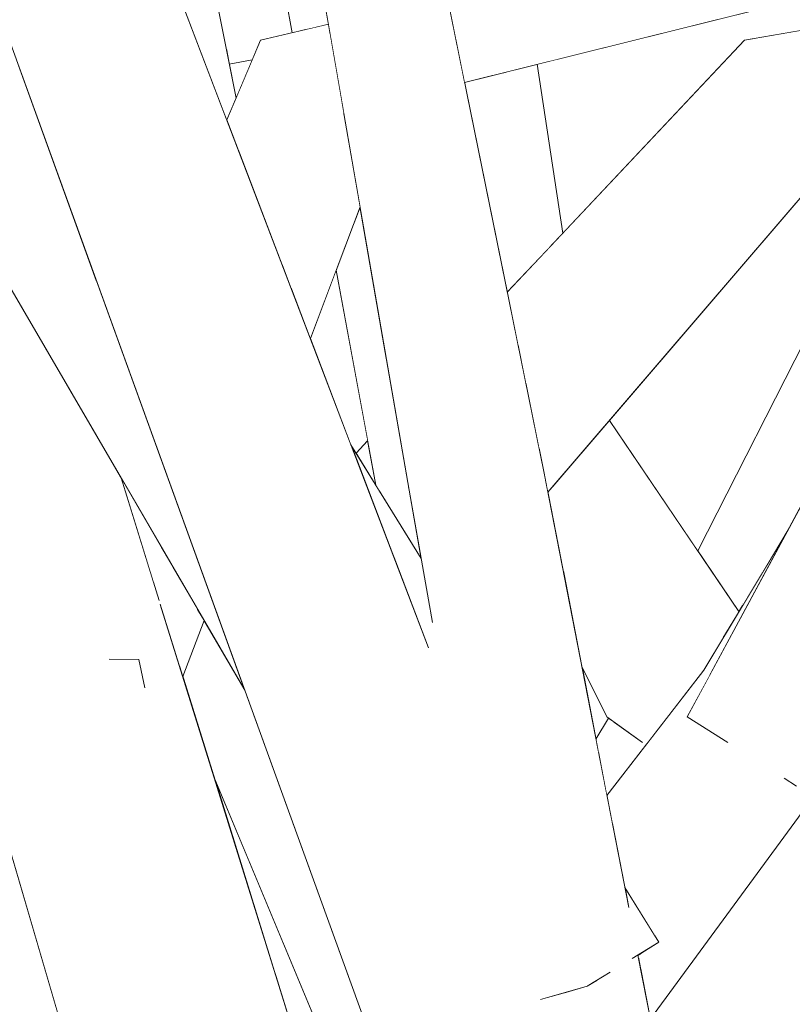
# Model space of a CAD drawing. Extents: x -289599 to -184549, y 66678 to 295474.
# Tile 533 of 656: x -250655 to -250613, y 72163 to 72217. Entities that reach past the tile are written whole.
import ezdxf

# ---------------------------------------------------------------- set-up
doc = ezdxf.new("R2010")
doc.units = 0
doc.header["$MEASUREMENT"] = 0
doc.linetypes.add('Wipeout_Contour', pattern=[1000, 0, -1000])
doc.layers.add('arch drzewa', color=8, linetype='Continuous')
doc.layers.add('Model drzwi', color=8, linetype='Continuous')
doc.layers.add('arch drzewa_Nr_Pióra__4', color=8, linetype='Continuous', lineweight=9)

msp = doc.modelspace()

# ---------------------------------------------------------------- wipeouts: each hides what was drawn before it
at = {"color": 254, "linetype": 'Wipeout_Contour', "lineweight": 0, "ltscale": 1023204.858307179}
msp.add_wipeout([(-250640.052, 72226.468), (-250642.053, 72233.067), (-250638.736, 72216.805), (-250638.394, 72216.884)], dxfattribs=at).dxf.layer = 'arch drzewa'
at = {"color": 254, "linetype": 'Wipeout_Contour', "lineweight": 0, "ltscale": 767378.102337}
msp.add_wipeout([(-250636.695, 72206.8), (-250636.385, 72205.278), (-250636.663, 72206.885)], dxfattribs=at).dxf.layer = 'arch drzewa'
at = {"color": 254, "linetype": 'Wipeout_Contour', "lineweight": 0, "ltscale": 1023143.126875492}
msp.add_wipeout([(-250635.63, 72191.379), (-250633.311, 72187.632), (-250633.978, 72191.367), (-250634.008, 72191.54)], dxfattribs=at).dxf.layer = 'arch drzewa'
at = {"color": 254, "linetype": 'Wipeout_Contour', "lineweight": 0, "ltscale": 1278853.475783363}
msp.add_wipeout([(-250642.222, 72169.784), (-250641.223, 72164.609), (-250626.253, 72116.499), (-250625.93, 72118.435), (-250633.602, 72149.132)], dxfattribs=at).dxf.layer = 'arch drzewa'
at = {"color": 254, "linetype": 'Wipeout_Contour', "lineweight": 0, "ltscale": 1278882.249622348}
msp.add_wipeout([(-250626.954, 72214.693), (-250625.546, 72205.451), (-250615.604, 72216.022), (-250607.494, 72217.389), (-250607.38, 72219.561)], dxfattribs=at).dxf.layer = 'Model drzwi'
at = {"color": 254, "linetype": 'Wipeout_Contour', "lineweight": 0, "ltscale": 767404.716417}
msp.add_wipeout([(-250643.83, 72214.709), (-250643.459, 72212.846), (-250642.576, 72214.937)], dxfattribs=at).dxf.layer = 'Model drzwi'
at = {"color": 254, "linetype": 'Wipeout_Contour', "lineweight": 0, "ltscale": 1278953.89662389}
msp.add_wipeout([(-250637.974, 72203.413), (-250639.386, 72199.673), (-250637.159, 72193.848), (-250636.88, 72193.398), (-250636.246, 72194.073)], dxfattribs=at).dxf.layer = 'Model drzwi'
at = {"color": 254, "linetype": 'Wipeout_Contour', "lineweight": 0, "ltscale": 3581199.800095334}
msp.add_wipeout([(-250661.756, 72188.998), (-250669.578, 72175.561), (-250668.42, 72169.618), (-250666.557, 72166.609), (-250667.697, 72165.909), (-250663.051, 72142.071), (-250662.304, 72140.409), (-250662.697, 72140.253), (-250661.416, 72133.683), (-250660.416, 72129.041), (-250660.869, 72125.756), (-250647.61, 72142.937), (-250647.595, 72143.476), (-250661.135, 72189.732)], dxfattribs=at).dxf.layer = 'Model drzwi'
at = {"color": 254, "linetype": 'Wipeout_Contour', "lineweight": 0, "ltscale": 1023088.492427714}
msp.add_wipeout([(-250624.515, 72181.71), (-250623.738, 72177.725), (-250623.048, 72178.89), (-250623.135, 72178.953)], dxfattribs=at).dxf.layer = 'Model drzwi'

# ---------------------------------------------------------------- next in the draw order: wipeouts: each hides what was drawn before it
at = {"color": 254, "linetype": 'Wipeout_Contour', "lineweight": 0, "ltscale": 2046430.546227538}
msp.add_wipeout([(-250642.053, 72233.067), (-250643.437, 72232.938), (-250642.441, 72228.753), (-250641.862, 72230.445), (-250641.869, 72227.954), (-250642.275, 72228.059), (-250639.551, 72216.616), (-250638.736, 72216.805)], dxfattribs=at).dxf.layer = 'arch drzewa'
at = {"color": 254, "linetype": 'Wipeout_Contour', "lineweight": 0, "ltscale": 1279009.199780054}
msp.add_wipeout([(-250659.559, 72208.86), (-250650.26, 72182.365), (-250648.301, 72184.52), (-250647.674, 72185.341), (-250649.76, 72192.047)], dxfattribs=at).dxf.layer = 'arch drzewa'
at = {"color": 254, "linetype": 'Wipeout_Contour', "lineweight": 0, "ltscale": 1023166.989710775}
msp.add_wipeout([(-250636.695, 72206.8), (-250637.014, 72205.957), (-250635.142, 72198.093), (-250636.385, 72205.278)], dxfattribs=at).dxf.layer = 'arch drzewa'
at = {"color": 254, "linetype": 'Wipeout_Contour', "lineweight": 0, "ltscale": 767361.984198}
msp.add_wipeout([(-250642.222, 72169.784), (-250644.624, 72175.54), (-250641.223, 72164.609)], dxfattribs=at).dxf.layer = 'arch drzewa'
at = {"color": 254, "linetype": 'Wipeout_Contour', "lineweight": 0, "ltscale": 1278847.986992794}
msp.add_wipeout([(-250622.997, 72195.189), (-250618.164, 72188.05), (-250607.986, 72208.036), (-250607.732, 72212.86), (-250607.853, 72212.838)], dxfattribs=at).dxf.layer = 'Model drzwi'

# ---------------------------------------------------------------- next in the draw order: wipeouts: each hides what was drawn before it
at = {"color": 254, "linetype": 'Wipeout_Contour', "lineweight": 0, "ltscale": 1534852.108418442}
msp.add_wipeout([(-250646.968, 72230.49), (-250650.743, 72230.509), (-250650.698, 72229.013), (-250650.087, 72227.662), (-250643.965, 72211.65), (-250643.459, 72212.846)], dxfattribs=at).dxf.layer = 'arch drzewa'
at = {"color": 254, "linetype": 'Wipeout_Contour', "lineweight": 0, "ltscale": 1023208.37910795}
msp.add_wipeout([(-250642.547, 72228.129), (-250640.381, 72216.424), (-250639.551, 72216.616), (-250642.275, 72228.059)], dxfattribs=at).dxf.layer = 'arch drzewa'
at = {"color": 254, "linetype": 'Wipeout_Contour', "lineweight": 0, "ltscale": 1534735.418156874}
msp.add_wipeout([(-250637.014, 72205.957), (-250637.974, 72203.412), (-250635.797, 72191.649), (-250635.63, 72191.379), (-250634.008, 72191.54), (-250635.142, 72198.094)], dxfattribs=at).dxf.layer = 'arch drzewa'
at = {"color": 254, "linetype": 'Wipeout_Contour', "lineweight": 0, "ltscale": 1534695.459942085}
msp.add_wipeout([(-250646.372, 72181.159), (-250644.624, 72175.54), (-250628.515, 72136.943), (-250627.32, 72137.204), (-250642.982, 72180.416), (-250645.21, 72184.239)], dxfattribs=at).dxf.layer = 'arch drzewa'
at = {"color": 254, "linetype": 'Wipeout_Contour', "lineweight": 0, "ltscale": 5882144.200938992}
msp.add_wipeout([(-250609.281, 72178.045), (-250620.754, 72162.414), (-250616.79, 72142.072), (-250616.042, 72140.409), (-250616.435, 72140.253), (-250615.156, 72133.687), (-250614.154, 72129.041), (-250614.607, 72125.756), (-250603.929, 72139.593), (-250601.152, 72150.231), (-250600.949, 72157.762), (-250599.458, 72157.868), (-250599.168, 72157.828), (-250597.832, 72162.947), (-250593.605, 72162.186), (-250596.549, 72149.156), (-250587.307, 72161.131), (-250576.786, 72178.89), (-250576.873, 72178.953), (-250586.351, 72197.894), (-250588.108, 72215.358), (-250605.264, 72185.069), (-250607.814, 72179.267)], dxfattribs=at).dxf.layer = 'Model drzwi'

# ---------------------------------------------------------------- next in the draw order: wipeouts: each hides what was drawn before it
at = {"color": 254, "linetype": 'Wipeout_Contour', "lineweight": 0, "ltscale": 1278875.053284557}
msp.add_wipeout([(-250626.851, 72193.637), (-250626.58, 72192.307), (-250626.375, 72191.253), (-250607.853, 72212.838), (-250610.72, 72216.579)], dxfattribs=at).dxf.layer = 'arch drzewa'
at = {"color": 254, "linetype": 'Wipeout_Contour', "lineweight": 0, "ltscale": 767365.300371}
msp.add_wipeout([(-250636.88, 72193.398), (-250635.797, 72191.649), (-250636.246, 72194.073)], dxfattribs=at).dxf.layer = 'arch drzewa'

# ---------------------------------------------------------------- next in the draw order: wipeouts: each hides what was drawn before it
at = {"color": 254, "linetype": 'Wipeout_Contour', "lineweight": 0, "ltscale": 767331.835557}
msp.add_wipeout([(-250610.72, 72216.579), (-250627.581, 72197.222), (-250626.851, 72193.637)], dxfattribs=at).dxf.layer = 'arch drzewa'
at = {"color": 254, "linetype": 'Wipeout_Contour', "lineweight": 0, "ltscale": 1534612.914904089}
msp.add_wipeout([(-250630.837, 72191.581), (-250624.345, 72167.036), (-250622.971, 72164.965), (-250623.682, 72164.529), (-250614.35, 72129.247), (-250627.138, 72192.051)], dxfattribs=at).dxf.layer = 'arch drzewa'

# ---------------------------------------------------------------- next in the draw order: wipeouts: each hides what was drawn before it
at = {"color": 254, "linetype": 'Wipeout_Contour', "lineweight": 0, "ltscale": 1023110.8836294}
msp.add_wipeout([(-250615.604, 72216.022), (-250628.004, 72199.297), (-250627.581, 72197.222), (-250610.72, 72216.579)], dxfattribs=at).dxf.layer = 'arch drzewa'
at = {"color": 254, "linetype": 'Wipeout_Contour', "lineweight": 0, "ltscale": 767323.790295}
msp.add_wipeout([(-250630.837, 72191.581), (-250626.664, 72170.252), (-250624.345, 72167.036)], dxfattribs=at).dxf.layer = 'arch drzewa'
at = {"color": 254, "linetype": 'Wipeout_Contour', "lineweight": 0, "ltscale": 2557588.471724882}
msp.add_wipeout([(-250624.22, 72164.198), (-250625.413, 72163.862), (-250623.626, 72154.726), (-250617.673, 72139.042), (-250617.87, 72138.757), (-250619.922, 72138.359), (-250620.784, 72140.202), (-250618.732, 72129.716), (-250614.35, 72129.247), (-250623.682, 72164.529)], dxfattribs=at).dxf.layer = 'arch drzewa'

# ---------------------------------------------------------------- next in the draw order: wipeouts: each hides what was drawn before it
at = {"color": 254, "linetype": 'Wipeout_Contour', "lineweight": 0, "ltscale": 767341.687797}
msp.add_wipeout([(-250628.596, 72202.207), (-250628.004, 72199.297), (-250615.604, 72216.022)], dxfattribs=at).dxf.layer = 'arch drzewa'
at = {"color": 254, "linetype": 'Wipeout_Contour', "lineweight": 0, "ltscale": 1023120.768971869}
msp.add_wipeout([(-250633.978, 72191.367), (-250631.573, 72181.645), (-250626.664, 72170.252), (-250630.837, 72191.581)], dxfattribs=at).dxf.layer = 'arch drzewa'
at = {"color": 254, "linetype": 'Wipeout_Contour', "lineweight": 0, "ltscale": 767303.380367}
msp.add_wipeout([(-250625.413, 72163.862), (-250626.62, 72163.521), (-250623.626, 72154.726)], dxfattribs=at).dxf.layer = 'arch drzewa'

# ---------------------------------------------------------------- next in the draw order: wipeouts: each hides what was drawn before it
at = {"color": 254, "linetype": 'Wipeout_Contour', "lineweight": 0, "ltscale": 1023050.745780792}
msp.add_wipeout([(-250615.604, 72216.022), (-250610.72, 72216.579), (-250588.622, 72220.467), (-250588.633, 72220.57)], dxfattribs=at).dxf.layer = 'arch drzewa'
at = {"color": 254, "linetype": 'Wipeout_Contour', "lineweight": 0, "ltscale": 1534604.303514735}
msp.add_wipeout([(-250626.58, 72192.307), (-250627.138, 72192.051), (-250614.25, 72129.041), (-250621.435, 72165.909), (-250621.743, 72165.72), (-250621.951, 72168.555)], dxfattribs=at).dxf.layer = 'arch drzewa'
at = {"color": 254, "linetype": 'Wipeout_Contour', "lineweight": 0, "ltscale": 767348.123055}
msp.add_wipeout([(-250631.573, 72181.645), (-250633.978, 72191.367), (-250632.691, 72184.163)], dxfattribs=at).dxf.layer = 'arch drzewa'

# ---------------------------------------------------------------- next in the draw order: wipeouts: each hides what was drawn before it
at = {"color": 254, "linetype": 'Wipeout_Contour', "lineweight": 0, "ltscale": 767274.824065}
msp.add_wipeout([(-250627.138, 72192.051), (-250614.35, 72129.247), (-250614.25, 72129.041)], dxfattribs=at).dxf.layer = 'arch drzewa'

# ---------------------------------------------------------------- next in the draw order: wipeouts: each hides what was drawn before it
at = {"color": 254, "linetype": 'Wipeout_Contour', "lineweight": 0, "ltscale": 1534787.25262798}
msp.add_wipeout([(-250637.593, 72233.226), (-250638.918, 72233.067), (-250627.138, 72192.051), (-250635.089, 72229.887), (-250638.288, 72231.811), (-250637.621, 72233.161)], dxfattribs=at).dxf.layer = 'arch drzewa'
at = {"color": 254, "linetype": 'Wipeout_Contour', "lineweight": 0, "ltscale": 1023060.956666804}
msp.add_wipeout([(-250615.78, 72184.929), (-250614.708, 72186.707), (-250608.405, 72200.073), (-250608.309, 72201.904)], dxfattribs=at).dxf.layer = 'arch drzewa'
at = {"color": 254, "linetype": 'Wipeout_Contour', "lineweight": 0, "ltscale": 1278896.970552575}
msp.add_wipeout([(-250648.463, 72180.56), (-250650.058, 72181.788), (-250625.672, 72112.302), (-250625.428, 72113.846), (-250647.604, 72185.118)], dxfattribs=at).dxf.layer = 'arch drzewa'
at = {"color": 254, "linetype": 'Wipeout_Contour', "lineweight": 0, "ltscale": 1022953.622900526}
msp.add_wipeout([(-250614.687, 72125.653), (-250615.175, 72121.87), (-250607.097, 72121.653), (-250571.574, 72181.518)], dxfattribs=at).dxf.layer = 'arch drzewa'

# ---------------------------------------------------------------- next in the draw order: wipeouts: each hides what was drawn before it
at = {"color": 254, "linetype": 'Wipeout_Contour', "lineweight": 0, "ltscale": 767365.449425}
msp.add_wipeout([(-250638.918, 72233.067), (-250630.837, 72191.581), (-250627.138, 72192.051)], dxfattribs=at).dxf.layer = 'arch drzewa'

# ---------------------------------------------------------------- next in the draw order: wipeouts: each hides what was drawn before it
at = {"color": 254, "linetype": 'Wipeout_Contour', "lineweight": 0, "ltscale": 2046403.491046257}
msp.add_wipeout([(-250638.918, 72233.067), (-250641.172, 72232.938), (-250640.054, 72228.464), (-250639.26, 72229.843), (-250638.963, 72230.443), (-250639.311, 72227.954), (-250639.968, 72228.122), (-250630.837, 72191.581)], dxfattribs=at).dxf.layer = 'arch drzewa'

# ---------------------------------------------------------------- next in the draw order: wipeouts: each hides what was drawn before it
at = {"color": 254, "linetype": 'Wipeout_Contour', "lineweight": 0, "ltscale": 1790584.53003894}
msp.add_wipeout([(-250641.172, 72232.938), (-250633.978, 72191.367), (-250630.837, 72191.581), (-250639.968, 72228.122), (-250640.095, 72228.154), (-250640.117, 72228.354), (-250640.054, 72228.464)], dxfattribs=at).dxf.layer = 'arch drzewa'

# ---------------------------------------------------------------- next in the draw order: wipeouts: each hides what was drawn before it
at = {"color": 254, "linetype": 'Wipeout_Contour', "lineweight": 0, "ltscale": 767374.455085}
msp.add_wipeout([(-250634.211, 72229.772), (-250634.747, 72228.599), (-250626.58, 72192.307)], dxfattribs=at).dxf.layer = 'arch drzewa'

# ---------------------------------------------------------------- next in the draw order: wipeouts: each hides what was drawn before it
at = {"color": 254, "linetype": 'Wipeout_Contour', "lineweight": 0, "ltscale": 1278952.6077029}
msp.add_wipeout([(-250634.751, 72228.591), (-250635.089, 72229.887), (-250627.138, 72192.051), (-250626.58, 72192.307), (-250634.747, 72228.599)], dxfattribs=at).dxf.layer = 'arch drzewa'

# ---------------------------------------------------------------- next in the draw order: wipeouts: each hides what was drawn before it
at = {"color": 254, "linetype": 'Wipeout_Contour', "lineweight": 0, "ltscale": 3069280.535395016}
msp.add_wipeout([(-250659.559, 72208.86), (-250661.397, 72212.015), (-250624.813, 72094.541), (-250624.074, 72094.481), (-250625.233, 72098.421), (-250626.912, 72103.613), (-250626.187, 72108.519), (-250626.108, 72109.535), (-250625.672, 72112.302), (-250650.058, 72181.788), (-250650.399, 72182.116), (-250650.26, 72182.365)], dxfattribs=at).dxf.layer = 'arch drzewa'

# ---------------------------------------------------------------- next in the draw order: wipeouts: each hides what was drawn before it
at = {"color": 254, "linetype": 'Wipeout_Contour', "lineweight": 0, "ltscale": 2046473.701820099}
msp.add_wipeout([(-250671.333, 72229.064), (-250672.526, 72228.646), (-250661.08, 72196.477), (-250659.558, 72196.878), (-250656.67, 72195.016), (-250659.408, 72191.776), (-250624.813, 72094.541), (-250661.397, 72212.015)], dxfattribs=at).dxf.layer = 'arch drzewa'

# ---------------------------------------------------------------- next in the draw order: wipeouts: each hides what was drawn before it
at = {"color": 254, "linetype": 'Wipeout_Contour', "lineweight": 0, "ltscale": 1023104.516072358}
msp.add_wipeout([(-250599.61, 72225.524), (-250631.014, 72214.078), (-250630.938, 72213.703), (-250598.47, 72221.777)], dxfattribs=at).dxf.layer = 'arch drzewa'
at = {"color": 254, "linetype": 'Wipeout_Contour', "lineweight": 0, "ltscale": 1023177.102042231}
msp.add_wipeout([(-250637.565, 72212.096), (-250640.426, 72202.392), (-250639.385, 72199.672), (-250636.663, 72206.885)], dxfattribs=at).dxf.layer = 'arch drzewa'
at = {"color": 254, "linetype": 'Wipeout_Contour', "lineweight": 0, "ltscale": 1023121.002261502}
msp.add_wipeout([(-250659.408, 72191.776), (-250661.135, 72189.732), (-250632.596, 72092.236), (-250624.813, 72094.541)], dxfattribs=at).dxf.layer = 'arch drzewa'

# ---------------------------------------------------------------- next in the draw order: wipeouts: each hides what was drawn before it
at = {"color": 254, "linetype": 'Wipeout_Contour', "lineweight": 0, "ltscale": 767344.75115}
msp.add_wipeout([(-250631.747, 72217.677), (-250631.014, 72214.078), (-250599.61, 72225.524)], dxfattribs=at).dxf.layer = 'arch drzewa'
at = {"color": 254, "linetype": 'Wipeout_Contour', "lineweight": 0, "ltscale": 1023182.733928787}
msp.add_wipeout([(-250637.664, 72212.669), (-250640.925, 72203.698), (-250640.426, 72202.392), (-250637.565, 72212.096)], dxfattribs=at).dxf.layer = 'arch drzewa'
at = {"color": 254, "linetype": 'Wipeout_Contour', "lineweight": 0, "ltscale": 1023177.40415475}
msp.add_wipeout([(-250645.587, 72184.886), (-250646.533, 72181.676), (-250646.372, 72181.159), (-250645.21, 72184.239)], dxfattribs=at).dxf.layer = 'arch drzewa'

# ---------------------------------------------------------------- next in the draw order: linework, layer by layer
at = {"layer": 'arch drzewa_Nr_Pióra__4', "linetype": 'Continuous'}
msp.add_line((-250615.604, 72216.022), (-250588.633, 72220.57), dxfattribs=at)

# ---------------------------------------------------------------- next in the draw order: wipeouts: each hides what was drawn before it
at = {"color": 254, "linetype": 'Wipeout_Contour', "lineweight": 0, "ltscale": 1278991.023237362}
msp.add_wipeout([(-250643.311, 72209.94), (-250640.925, 72203.698), (-250637.664, 72212.669), (-250638.307, 72216.383), (-250642.117, 72216.022)], dxfattribs=at).dxf.layer = 'arch drzewa'
at = {"color": 254, "linetype": 'Wipeout_Contour', "lineweight": 0, "ltscale": 1534775.073044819}
msp.add_wipeout([(-250648.778, 72182.09), (-250648.463, 72180.56), (-250647.604, 72185.118), (-250646.533, 72181.676), (-250645.587, 72184.886), (-250646.926, 72187.184)], dxfattribs=at).dxf.layer = 'arch drzewa'

# ---------------------------------------------------------------- next in the draw order: wipeouts: each hides what was drawn before it
at = {"color": 254, "linetype": 'Wipeout_Contour', "lineweight": 0, "ltscale": 767402.613823}
msp.add_wipeout([(-250642.117, 72216.022), (-250643.965, 72211.65), (-250643.311, 72209.94)], dxfattribs=at).dxf.layer = 'arch drzewa'
at = {"color": 254, "linetype": 'Wipeout_Contour', "lineweight": 0, "ltscale": 1534782.406095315}
msp.add_wipeout([(-250648.301, 72184.52), (-250648.778, 72182.09), (-250646.926, 72187.184), (-250647.563, 72188.277), (-250647.959, 72186.259), (-250647.674, 72185.341)], dxfattribs=at).dxf.layer = 'arch drzewa'

# ---------------------------------------------------------------- next in the draw order: wipeouts: each hides what was drawn before it
at = {"color": 254, "linetype": 'Wipeout_Contour', "lineweight": 0, "ltscale": 767396.837751}
msp.add_wipeout([(-250638.394, 72216.884), (-250642.117, 72216.022), (-250638.307, 72216.383)], dxfattribs=at).dxf.layer = 'arch drzewa'
at = {"color": 254, "linetype": 'Wipeout_Contour', "lineweight": 0, "ltscale": 767396.052368}
msp.add_wipeout([(-250649.76, 72192.047), (-250647.959, 72186.259), (-250647.563, 72188.277)], dxfattribs=at).dxf.layer = 'arch drzewa'
at = {"color": 254, "linetype": 'Wipeout_Contour', "lineweight": 0, "ltscale": 1023190.21177024}
msp.add_wipeout([(-250650.399, 72182.116), (-250648.778, 72182.09), (-250648.301, 72184.52), (-250650.26, 72182.365)], dxfattribs=at).dxf.layer = 'arch drzewa'

# ---------------------------------------------------------------- next in the draw order: wipeouts: each hides what was drawn before it
at = {"color": 254, "linetype": 'Wipeout_Contour', "lineweight": 0, "ltscale": 1023189.439774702}
msp.add_wipeout([(-250648.463, 72180.56), (-250648.778, 72182.09), (-250650.399, 72182.116), (-250650.058, 72181.788)], dxfattribs=at).dxf.layer = 'arch drzewa'

# ---------------------------------------------------------------- next in the draw order: wipeouts: each hides what was drawn before it
at = {"color": 254, "linetype": 'Wipeout_Contour', "lineweight": 0, "ltscale": 2046469.669242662}
msp.add_wipeout([(-250659.145, 72225.012), (-250617.87, 72138.757), (-250652.204, 72226.167), (-250654.867, 72225.724), (-250655.529, 72224.531), (-250655.677, 72224.491), (-250655.771, 72224.564), (-250656.079, 72225.522)], dxfattribs=at).dxf.layer = 'arch drzewa'

# ---------------------------------------------------------------- next in the draw order: wipeouts: each hides what was drawn before it
at = {"color": 254, "linetype": 'Wipeout_Contour', "lineweight": 0, "ltscale": 1790363.952902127}
msp.add_wipeout([(-250659.145, 72225.012), (-250627.226, 72136.943), (-250620.998, 72138.151), (-250620.92, 72138.566), (-250620.784, 72140.202), (-250619.922, 72138.359), (-250617.87, 72138.757)], dxfattribs=at).dxf.layer = 'arch drzewa'

# ---------------------------------------------------------------- next in the draw order: wipeouts: each hides what was drawn before it
at = {"color": 254, "linetype": 'Wipeout_Contour', "lineweight": 0, "ltscale": 2046438.685926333}
msp.add_wipeout([(-250652.204, 72226.167), (-250633.044, 72179.85), (-250632.926, 72182.777), (-250650.087, 72227.662), (-250650.645, 72227.268), (-250650.603, 72225.872), (-250650.713, 72225.842), (-250651.44, 72226.706)], dxfattribs=at).dxf.layer = 'arch drzewa'
at = {"color": 254, "linetype": 'Wipeout_Contour', "lineweight": 0, "ltscale": 767318.971092}
msp.add_wipeout([(-250628.186, 72168.133), (-250628.252, 72168.266), (-250628.163, 72168.051)], dxfattribs=at).dxf.layer = 'arch drzewa'

# ---------------------------------------------------------------- next in the draw order: wipeouts: each hides what was drawn before it
at = {"color": 254, "linetype": 'Wipeout_Contour', "lineweight": 0, "ltscale": 2557777.745029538}
msp.add_wipeout([(-250651.932, 72225.51), (-250651.944, 72225.507), (-250617.87, 72138.757), (-250617.673, 72139.042), (-250623.626, 72154.726), (-250626.621, 72163.521), (-250626.768, 72163.479), (-250630.848, 72173.711), (-250632.315, 72177.287), (-250633.044, 72179.85)], dxfattribs=at).dxf.layer = 'arch drzewa'

# ---------------------------------------------------------------- next in the draw order: linework, layer by layer
at = {"layer": 'arch drzewa_Nr_Pióra__4', "linetype": 'Continuous'}
msp.add_line((-250639.385, 72199.672), (-250636.663, 72206.885), dxfattribs=at)

# ---------------------------------------------------------------- next in the draw order: wipeouts: each hides what was drawn before it
at = {"color": 254, "linetype": 'Wipeout_Contour', "lineweight": 0, "ltscale": 1279121.109281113}
msp.add_wipeout([(-250681.113, 72245.845), (-250651.07, 72202.73), (-250654.779, 72212.965), (-250655.343, 72214.522), (-250675.575, 72247.234)], dxfattribs=at).dxf.layer = 'arch drzewa'
at = {"color": 254, "linetype": 'Wipeout_Contour', "lineweight": 0, "ltscale": 767400.449847}
msp.add_wipeout([(-250640.389, 72216.468), (-250641.777, 72216.101), (-250640.381, 72216.424)], dxfattribs=at).dxf.layer = 'arch drzewa'
at = {"color": 254, "linetype": 'Wipeout_Contour', "lineweight": 0, "ltscale": 1023138.740368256}
msp.add_wipeout([(-250626.954, 72214.693), (-250628.646, 72214.273), (-250626.219, 72204.735), (-250625.546, 72205.451)], dxfattribs=at).dxf.layer = 'arch drzewa'
at = {"color": 254, "linetype": 'Wipeout_Contour', "lineweight": 0, "ltscale": 1278832.761761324}
msp.add_wipeout([(-250607.986, 72208.036), (-250618.164, 72188.05), (-250615.908, 72184.718), (-250615.78, 72184.929), (-250608.309, 72201.904)], dxfattribs=at).dxf.layer = 'arch drzewa'
at = {"color": 254, "linetype": 'Wipeout_Contour', "lineweight": 0, "ltscale": 1023141.509674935}
msp.add_wipeout([(-250637.159, 72193.847), (-250634.874, 72187.873), (-250632.818, 72184.874), (-250633.311, 72187.632)], dxfattribs=at).dxf.layer = 'arch drzewa'
at = {"color": 254, "linetype": 'Wipeout_Contour', "lineweight": 0, "ltscale": 767299.697771}
msp.add_wipeout([(-250622.158, 72169.618), (-250622.079, 72169.21), (-250620.295, 72166.609)], dxfattribs=at).dxf.layer = 'arch drzewa'

# ---------------------------------------------------------------- next in the draw order: linework, layer by layer
at = {"layer": 'arch drzewa_Nr_Pióra__4', "linetype": 'Continuous'}
for p, q in [((-250635.797, 72191.649), (-250637.974, 72203.412)), ((-250636.88, 72193.398), (-250636.246, 72194.073))]:
    msp.add_line(p, q, dxfattribs=at)

# ---------------------------------------------------------------- next in the draw order: wipeouts: each hides what was drawn before it
at = {"color": 254, "linetype": 'Wipeout_Contour', "lineweight": 0, "ltscale": 767443.856016}
msp.add_wipeout([(-250681.113, 72245.845), (-250642.982, 72180.416), (-250651.07, 72202.73)], dxfattribs=at).dxf.layer = 'arch drzewa'
at = {"color": 254, "linetype": 'Wipeout_Contour', "lineweight": 0, "ltscale": 1023143.81734703}
msp.add_wipeout([(-250628.646, 72214.273), (-250630.938, 72213.703), (-250628.596, 72202.207), (-250626.219, 72204.735)], dxfattribs=at).dxf.layer = 'arch drzewa'
at = {"color": 254, "linetype": 'Wipeout_Contour', "lineweight": 0, "ltscale": 1023058.886988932}
msp.add_wipeout([(-250614.708, 72186.707), (-250613.211, 72189.191), (-250608.52, 72197.894), (-250608.405, 72200.073)], dxfattribs=at).dxf.layer = 'arch drzewa'
at = {"color": 254, "linetype": 'Wipeout_Contour', "lineweight": 0, "ltscale": 2813548.492586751}
msp.add_wipeout([(-250634.874, 72187.873), (-250632.926, 72182.777), (-250633.044, 72179.85), (-250632.315, 72177.287), (-250624.22, 72164.198), (-250622.971, 72164.965), (-250624.345, 72167.036), (-250626.664, 72170.252), (-250631.573, 72181.645), (-250632.691, 72184.163), (-250632.818, 72184.874)], dxfattribs=at).dxf.layer = 'arch drzewa'
at = {"color": 254, "linetype": 'Wipeout_Contour', "lineweight": 0, "ltscale": 1023064.843090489}
msp.add_wipeout([(-250620.295, 72166.609), (-250622.079, 72169.21), (-250621.951, 72168.555), (-250621.743, 72165.72)], dxfattribs=at).dxf.layer = 'arch drzewa'

# ---------------------------------------------------------------- next in the draw order: linework, layer by layer
at = {"layer": 'arch drzewa_Nr_Pióra__4', "linetype": 'Continuous'}
for p, q in [((-250626.58, 72192.307), (-250634.211, 72229.772)), ((-250630.938, 72213.703), (-250598.47, 72221.777)), ((-250628.596, 72202.207), (-250615.604, 72216.022)), ((-250625.546, 72205.451), (-250626.954, 72214.693)), ((-250633.311, 72187.632), (-250637.159, 72193.848)), ((-250647.67, 72185.328), (-250649.76, 72192.047)), ((-250632.685, 72184.127), (-250633.978, 72191.367)), ((-250632.596, 72092.236), (-250661.135, 72189.732)), ((-250646.372, 72181.159), (-250645.21, 72184.239)), ((-250648.778, 72182.09), (-250650.412, 72182.117)), ((-250648.46, 72180.544), (-250648.778, 72182.09))]:
    msp.add_line(p, q, dxfattribs=at)

# ---------------------------------------------------------------- next in the draw order: wipeouts: each hides what was drawn before it
at = {"color": 254, "linetype": 'Wipeout_Contour', "lineweight": 0, "ltscale": 1023206.975729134}
msp.add_wipeout([(-250642.123, 72216.009), (-250643.99, 72215.515), (-250643.83, 72214.709), (-250642.576, 72214.937)], dxfattribs=at).dxf.layer = 'arch drzewa'
at = {"color": 254, "linetype": 'Wipeout_Contour', "lineweight": 0, "ltscale": 1278850.717199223}
msp.add_wipeout([(-250623.596, 72176.997), (-250623.138, 72174.647), (-250620.952, 72177.481), (-250621.191, 72177.563), (-250622.798, 72178.712)], dxfattribs=at).dxf.layer = 'arch drzewa'
at = {"color": 254, "linetype": 'Wipeout_Contour', "lineweight": 0, "ltscale": 767324.540262}
msp.add_wipeout([(-250624.22, 72164.198), (-250632.315, 72177.287), (-250630.848, 72173.711)], dxfattribs=at).dxf.layer = 'arch drzewa'
at = {"color": 254, "linetype": 'Wipeout_Contour', "lineweight": 0, "ltscale": 767296.758548}
msp.add_wipeout([(-250621.171, 72166.071), (-250621.435, 72165.909), (-250621.404, 72165.75)], dxfattribs=at).dxf.layer = 'arch drzewa'

# ---------------------------------------------------------------- next in the draw order: linework, layer by layer
at = {"layer": 'arch drzewa_Nr_Pióra__4', "linetype": 'Continuous'}
for p, q in [((-250643.83, 72214.709), (-250642.576, 72214.937)), ((-250628.515, 72136.943), (-250644.624, 72175.54)), ((-250622.959, 72164.973), (-250624.22, 72164.198)), ((-250624.22, 72164.198), (-250626.771, 72163.478))]:
    msp.add_line(p, q, dxfattribs=at)

# ---------------------------------------------------------------- next in the draw order: wipeouts: each hides what was drawn before it
at = {"color": 254, "linetype": 'Wipeout_Contour', "lineweight": 0, "ltscale": 1790610.473853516}
msp.add_wipeout([(-250644.634, 72218.752), (-250643.99, 72215.515), (-250642.123, 72216.009), (-250642.117, 72216.022), (-250641.777, 72216.101), (-250640.389, 72216.468), (-250640.933, 72219.403)], dxfattribs=at).dxf.layer = 'arch drzewa'
at = {"color": 254, "linetype": 'Wipeout_Contour', "lineweight": 0, "ltscale": 1023085.415632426}
msp.add_wipeout([(-250623.048, 72178.89), (-250623.738, 72177.725), (-250623.596, 72176.997), (-250622.798, 72178.712)], dxfattribs=at).dxf.layer = 'arch drzewa'

# ---------------------------------------------------------------- next in the draw order: linework, layer by layer
at = {"layer": 'arch drzewa_Nr_Pióra__4', "linetype": 'Continuous'}
for p, q in [((-250642.982, 72180.416), (-250681.113, 72245.845)), ((-250633.978, 72191.367), (-250641.172, 72232.938)), ((-250643.459, 72212.846), (-250646.968, 72230.49)), ((-250640.381, 72216.424), (-250642.547, 72228.129)), ((-250632.909, 72182.731), (-250650.087, 72227.662)), ((-250627.226, 72136.943), (-250659.145, 72225.012)), ((-250642.117, 72216.022), (-250638.394, 72216.884)), ((-250643.965, 72211.65), (-250642.117, 72216.022))]:
    msp.add_line(p, q, dxfattribs=at)

# ---------------------------------------------------------------- next in the draw order: wipeouts: each hides what was drawn before it
at = {"color": 254, "linetype": 'Wipeout_Contour', "lineweight": 0, "ltscale": 1023090.258878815}
msp.add_wipeout([(-250619.969, 72178.754), (-250625.871, 72188.668), (-250625.553, 72187.037), (-250620.076, 72178.615)], dxfattribs=at).dxf.layer = 'arch drzewa'

# ---------------------------------------------------------------- next in the draw order: wipeouts: each hides what was drawn before it
at = {"color": 254, "linetype": 'Wipeout_Contour', "lineweight": 0, "ltscale": 1534627.885681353}
msp.add_wipeout([(-250625.553, 72187.037), (-250624.515, 72181.71), (-250623.135, 72178.953), (-250621.191, 72177.563), (-250620.952, 72177.481), (-250620.076, 72178.615)], dxfattribs=at).dxf.layer = 'arch drzewa'

# ---------------------------------------------------------------- next in the draw order: wipeouts: each hides what was drawn before it
at = {"color": 254, "linetype": 'Wipeout_Contour', "lineweight": 0, "ltscale": 1023087.960155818}
msp.add_wipeout([(-250626.094, 72191.58), (-250616.762, 72183.3), (-250615.908, 72184.718), (-250622.997, 72195.189)], dxfattribs=at).dxf.layer = 'arch drzewa'

# ---------------------------------------------------------------- next in the draw order: wipeouts: each hides what was drawn before it
at = {"color": 254, "linetype": 'Wipeout_Contour', "lineweight": 0, "ltscale": 1534635.89208875}
msp.add_wipeout([(-250626.375, 72191.253), (-250625.871, 72188.668), (-250619.969, 72178.754), (-250617.836, 72181.518), (-250616.762, 72183.3), (-250626.094, 72191.58)], dxfattribs=at).dxf.layer = 'arch drzewa'

# ---------------------------------------------------------------- next in the draw order: linework, layer by layer
at = {"layer": 'arch drzewa_Nr_Pióra__4', "linetype": 'Continuous'}
msp.add_line((-250625.428, 72113.846), (-250647.608, 72185.13), dxfattribs=at)

# ---------------------------------------------------------------- next in the draw order: wipeouts: each hides what was drawn before it
at = {"color": 254, "linetype": 'Wipeout_Contour', "lineweight": 0, "ltscale": 2301891.739565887}
msp.add_wipeout([(-250622.835, 72173.093), (-250622.158, 72169.618), (-250620.519, 72166.971), (-250613.307, 72176.924), (-250613.306, 72176.938), (-250616.54, 72177.563), (-250618.732, 72178.953), (-250617.496, 72181.245), (-250617.836, 72181.518)], dxfattribs=at).dxf.layer = 'arch drzewa'

# ---------------------------------------------------------------- next in the draw order: wipeouts: each hides what was drawn before it
at = {"color": 254, "linetype": 'Wipeout_Contour', "lineweight": 0, "ltscale": 767306.231094}
msp.add_wipeout([(-250623.138, 72174.647), (-250622.835, 72173.093), (-250617.836, 72181.518)], dxfattribs=at).dxf.layer = 'arch drzewa'

# ---------------------------------------------------------------- next in the draw order: linework, layer by layer
at = {"layer": 'arch drzewa_Nr_Pióra__4', "linetype": 'Continuous'}
for p, q in [((-250621.944, 72168.52), (-250626.58, 72192.307)), ((-250623.135, 72178.953), (-250624.515, 72181.71)), ((-250623.738, 72177.725), (-250623.048, 72178.89))]:
    msp.add_line(p, q, dxfattribs=at)

# ---------------------------------------------------------------- next in the draw order: wipeouts: each hides what was drawn before it
at = {"color": 254, "linetype": 'Wipeout_Contour', "lineweight": 0, "ltscale": 767298.761125}
msp.add_wipeout([(-250613.211, 72189.191), (-250617.836, 72181.518), (-250617.496, 72181.245)], dxfattribs=at).dxf.layer = 'arch drzewa'
at = {"color": 254, "linetype": 'Wipeout_Contour', "lineweight": 0, "ltscale": 1534570.942769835}
msp.add_wipeout([(-250621.284, 72165.132), (-250620.754, 72162.414), (-250609.281, 72178.045), (-250612.747, 72175.157), (-250613.427, 72175.588), (-250613.311, 72176.877)], dxfattribs=at).dxf.layer = 'arch drzewa'

# ---------------------------------------------------------------- next in the draw order: linework, layer by layer
at = {"layer": 'arch drzewa_Nr_Pióra__4', "linetype": 'Continuous'}
msp.add_line((-250621.182, 72177.556), (-250623.135, 72178.953), dxfattribs=at)

# ---------------------------------------------------------------- next in the draw order: wipeouts: each hides what was drawn before it
at = {"color": 254, "linetype": 'Wipeout_Contour', "lineweight": 0, "ltscale": 1790348.441189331}
msp.add_wipeout([(-250621.171, 72166.071), (-250621.404, 72165.75), (-250621.284, 72165.132), (-250613.311, 72176.877), (-250613.298, 72176.936), (-250620.519, 72166.971), (-250620.295, 72166.609)], dxfattribs=at).dxf.layer = 'arch drzewa'

# ---------------------------------------------------------------- next in the draw order: linework, layer by layer
at = {"layer": 'arch drzewa_Nr_Pióra__4', "linetype": 'Continuous'}
for p, q in [((-250620.295, 72166.609), (-250622.158, 72169.618)), ((-250620.295, 72166.609), (-250621.747, 72165.717)), ((-250614.25, 72129.041), (-250621.435, 72165.909))]:
    msp.add_line(p, q, dxfattribs=at)

# ---------------------------------------------------------------- next in the draw order: wipeouts: each hides what was drawn before it
at = {"color": 254, "linetype": 'Wipeout_Contour', "lineweight": 0, "ltscale": 2301862.251640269}
msp.add_wipeout([(-250608.52, 72197.894), (-250618.732, 72178.953), (-250616.54, 72177.563), (-250613.306, 72176.938), (-250613.307, 72176.924), (-250613.298, 72176.936), (-250613.311, 72176.877), (-250613.427, 72175.588), (-250612.747, 72175.157)], dxfattribs=at).dxf.layer = 'arch drzewa'

# ---------------------------------------------------------------- next in the draw order: linework, layer by layer
at = {"layer": 'arch drzewa_Nr_Pióra__4', "linetype": 'Continuous'}
for p, q in [((-250626.375, 72191.253), (-250607.853, 72212.838)), ((-250618.164, 72188.05), (-250607.986, 72208.036)), ((-250618.732, 72178.953), (-250608.52, 72197.894)), ((-250615.908, 72184.718), (-250622.997, 72195.189)), ((-250617.836, 72181.518), (-250613.211, 72189.191)), ((-250623.138, 72174.647), (-250617.836, 72181.518)), ((-250616.521, 72177.551), (-250618.732, 72178.953)), ((-250620.754, 72162.414), (-250609.281, 72178.045)), ((-250612.747, 72175.157), (-250613.431, 72175.591))]:
    msp.add_line(p, q, dxfattribs=at)

doc.saveas('drawing.dxf')
